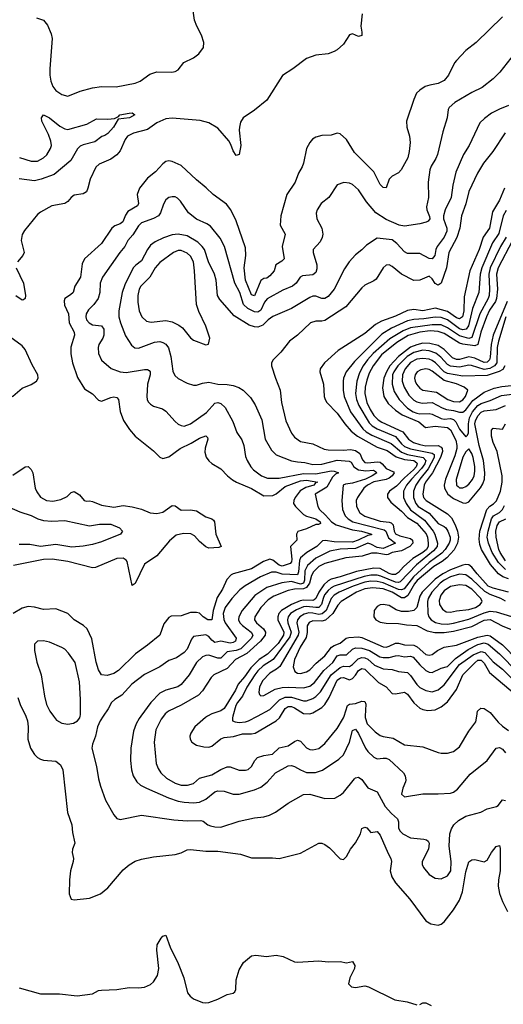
# Model space of a CAD drawing. Header units: inches. Extents: x 1305375 to 1407406, y 744550 to 841633.
# Tile 367 of 509: x 1360314 to 1363476, y 808117 to 814552. Entities that reach past the tile are written whole.
import ezdxf

# ---------------------------------------------------------------- set-up
doc = ezdxf.new("R2010")
doc.units = ezdxf.units.IN
doc.header["$MEASUREMENT"] = 0
doc.layers.add('B3860', color=7, linetype='Continuous')
doc.layers.add('B3861', color=7, linetype='Continuous')

msp = doc.modelspace()

# ---------------------------------------------------------------- linework, layer by layer
at = {"layer": 'B3860', "color": 5}
for points, elevation in [([(1360354.6, 810000), (1360365.2, 809970), (1360370.2, 809930), (1360367.2, 809850), (1360385.8, 809790), (1360410, 809750.4), (1360430.4, 809730), (1360450, 809718.5), (1360470, 809713.4), (1360550, 809707), (1360581.8, 809681.8), (1360596.9, 809650), (1360627.2, 809370), (1360654.3, 809290), (1360658.7, 809238.7), (1360673.7, 809170), (1360660.3, 809130), (1360658, 809110), (1360664.9, 809070), (1360663.1, 809050), (1360647.2, 808990), (1360640.3, 808930), (1360638, 808838), (1360650, 808804.7), (1360670, 808798.8), (1360770, 808810.3), (1360841.8, 808838.2), (1360890, 808877), (1360990, 808996.4), (1361030.8, 809029.2), (1361068.4, 809051.6), (1361110, 809064.5), (1361190, 809079.6), (1361330, 809096), (1361370, 809107.4), (1361410, 809125.8), (1361430, 809129.2), (1361530, 809117.2), (1361610, 809118), (1361758.4, 809098.4), (1361830, 809074), (1361966.2, 809073.8), (1362010, 809069.1), (1362150, 809104.2), (1362269.3, 809170), (1362290, 809170.3), (1362310, 809161.3), (1362339, 809139), (1362410, 809067.7), (1362430, 809064), (1362450, 809082.8), (1362477.6, 809130), (1362510, 809172.4), (1362542, 809230), (1362550, 809264.9), (1362570, 809274.8), (1362583.8, 809270), (1362610, 809240.5), (1362650, 809246), (1362670, 809221.6), (1362722.1, 809102.1), (1362740.7, 809070), (1362745.4, 809050), (1362737.1, 808990), (1362747.2, 808950), (1362770, 808910.5), (1362864.3, 808804.3), (1362970, 808661.6), (1363002, 808642), (1363050, 808633.7), (1363070, 808640.3), (1363090, 808654.9), (1363150, 808734), (1363190, 808798), (1363208.6, 808851.4), (1363230, 808983), (1363250, 809048.2), (1363270, 809062), (1363290, 809063.7), (1363350, 809048.5), (1363370, 809059.5), (1363398.4, 809110), (1363430, 809149.2), (1363450, 809154.4), (1363454.7, 809134.7), (1363455.2, 808990), (1363443.2, 808930), (1363441.3, 808890), (1363450, 808840.5), (1363470, 808788), (1363503.1, 808723.1)], 1220), ([(1360535.5, 810000), (1360554.3, 809974.3), (1360590, 809953.4), (1360630, 809947.9), (1360664.9, 809955.1), (1360692.3, 809970), (1360707, 809990), (1360709.3, 810000)], 1240), ([(1360859.9, 810000), (1360839.7, 809970), (1360823.2, 809930), (1360809.1, 809870), (1360790, 809817.2), (1360786.9, 809790), (1360817.2, 809670), (1360829.2, 809590.8), (1360842.1, 809542.1), (1360874.7, 809450), (1360930, 809354.4), (1360950, 809330.4), (1360970, 809323.8), (1361110, 809352.6), (1361321.6, 809321.6), (1361410, 809315.5), (1361498.3, 809318.3), (1361514.5, 809314.5), (1361544.4, 809290), (1361562.3, 809282.3), (1361590, 809276), (1361630, 809275), (1361750, 809314), (1361850, 809335), (1361910, 809342.2), (1361946.5, 809353.5), (1361987.2, 809372.8), (1362070, 809432.2), (1362170, 809487.3), (1362210, 809489.2), (1362310, 809462.8), (1362375.1, 809464.9), (1362410, 809483.1), (1362430, 809501.1), (1362503, 809590), (1362510, 809596), (1362530, 809600.3), (1362550, 809586.7), (1362591.1, 809531.1), (1362650, 809506.4), (1362702.3, 809410), (1362744, 809364), (1362784.9, 809330), (1362790.3, 809310.3), (1362790.2, 809270), (1362798.5, 809250), (1362819.2, 809230), (1362870, 809204.7), (1362956.9, 809196.9), (1362972.7, 809192.7), (1362983.4, 809183.4), (1362990.4, 809170), (1362987.4, 809130), (1362945.7, 809050), (1362944.2, 809030), (1362954, 809010), (1362990, 808965.7), (1363030, 808942.3), (1363070, 808936.5), (1363110, 808956.5), (1363132.1, 808990), (1363134.4, 809050), (1363121.2, 809150), (1363126.6, 809230), (1363136.6, 809263.4), (1363151.2, 809288.8), (1363182.5, 809317.5), (1363230, 809346.9), (1363328.3, 809371.7), (1363370, 809393.4), (1363430.9, 809409.1), (1363442.8, 809417.2), (1363470, 809452.4), (1363490, 809448.2)], 1240), ([(1361105.9, 810000), (1361094.9, 809985.1), (1361074.7, 809950), (1361057.5, 809902.5), (1361040.2, 809790), (1361039.6, 809710), (1361044.9, 809650), (1361055.6, 809610), (1361080.3, 809570), (1361104.9, 809550), (1361142.4, 809530), (1361286.9, 809466.9), (1361350, 809444.6), (1361390, 809437.9), (1361450, 809434.6), (1361490, 809438.4), (1361530, 809457.7), (1361590, 809505.2), (1361610, 809511), (1361650.2, 809510.2), (1361710, 809489.2), (1361750, 809490.2), (1361850, 809518.6), (1361890, 809535), (1361932.3, 809567.7), (1361986.9, 809630), (1362070, 809675), (1362090, 809676.8), (1362110, 809671.9), (1362149.1, 809649.1), (1362190, 809632.8), (1362247.3, 809632.7), (1362293.5, 809646.5), (1362400.5, 809719.5), (1362430, 809747.8), (1362469.1, 809830.9), (1362490, 809906), (1362510, 809914), (1362530, 809887.2), (1362573.8, 809790), (1362590, 809768.2), (1362630, 809731), (1362650, 809721.6), (1362690, 809726.5), (1362710, 809725.2), (1362730, 809717.2), (1362823.2, 809630), (1362834, 809610), (1362837.7, 809582.2), (1362836.5, 809570), (1362818, 809530), (1362810.5, 809490.5), (1362830, 809472.7), (1362950, 809492), (1363050, 809491.7), (1363130, 809497.4), (1363150, 809503.1), (1363177.1, 809522.9), (1363259.3, 809620.7), (1363369.7, 809710), (1363430, 809790.3), (1363450, 809794.6), (1363470, 809783.7), (1363490, 809759.5)], 1260), ([(1361254, 810000), (1361238.9, 809981.1), (1361204.6, 809910), (1361192.3, 809830), (1361207.3, 809690), (1361219, 809659), (1361237.7, 809630), (1361274.5, 809594.5), (1361330, 809561.3), (1361370, 809549.6), (1361411.5, 809548.5), (1361450, 809560.2), (1361490, 809594.6), (1361570, 809616.8), (1361630, 809652.5), (1361670, 809668.7), (1361690, 809667.9), (1361750, 809646.4), (1361790, 809646.1), (1361807.6, 809652.4), (1361829.4, 809670.6), (1361851.2, 809710), (1361869.2, 809730.8), (1361910, 809743.6), (1361967.7, 809752.3), (1362010, 809793.4), (1362070, 809806.7), (1362110, 809835), (1362130, 809842.3), (1362150, 809836.1), (1362190, 809792.1), (1362210, 809782.5), (1362230, 809780.1), (1362270, 809789.4), (1362310, 809820.6), (1362390, 809919.3), (1362431.3, 809988.7), (1362434.8, 810000)], 1280), ([(1361542.9, 810000), (1361528, 809992), (1361459.8, 809930), (1361432.8, 809890), (1361427.2, 809870), (1361429.4, 809850), (1361440.2, 809830), (1361470.5, 809810.5), (1361518.9, 809798.9), (1361550, 809798.2), (1361570, 809804.7), (1361628.8, 809851.2), (1361650, 809861.5), (1361712.4, 809867.6), (1361770, 809883.5), (1361830, 809884.5), (1361852.5, 809890), (1361991.2, 809970), (1362012.9, 809990), (1362018.8, 810000)], 1320), ([(1361707.5, 810000), (1361704.6, 809990), (1361704.9, 809970), (1361722.2, 809962.2), (1361750, 809959.6), (1361790, 809962.2), (1361810, 809969.1), (1361868.4, 810000)], 1340), ([(1362572.3, 810000), (1362571.7, 809991.7), (1362586.7, 809950), (1362637.6, 809897.6), (1362670, 809873.9), (1362690, 809866.5), (1362756.2, 809856.2), (1362830, 809813.5), (1362950, 809799.4), (1363050, 809762.9), (1363070, 809757.8), (1363110, 809758), (1363151, 809769), (1363190, 809800.2), (1363250, 809901.7), (1363296.6, 809963.4), (1363302.3, 810000)], 1280), ([(1363409.5, 810000), (1363441.2, 809961.2), (1363470, 809934.4), (1363510, 809907)], 1280), ([(1360310, 808225.2), (1360450, 808184.4), (1360573.8, 808186.2), (1360690, 808172.1), (1360790, 808184.4), (1360830, 808206.4), (1360850, 808210.2), (1360950, 808213.7), (1361030, 808226.4), (1361090, 808224.4), (1361130, 808228.9), (1361170, 808245.5), (1361190, 808262.8), (1361215.5, 808304.5), (1361223.2, 808350), (1361211.3, 808470), (1361213.8, 808506.2), (1361238.5, 808550), (1361250, 808562.3), (1361270, 808568.2), (1361298.9, 808490), (1361350, 808384.2), (1361387.7, 808290), (1361412, 808192), (1361429, 808169), (1361451.5, 808151.5), (1361508.3, 808128.2), (1361530, 808125.7), (1361550, 808129.4), (1361610, 808150.2), (1361670, 808180.2), (1361709.6, 808190.4), (1361720.9, 808199.1), (1361727.2, 808212.8), (1361730, 808276), (1361750, 808343), (1361777.4, 808390), (1361830, 808433.7), (1361857.3, 808437.3), (1361928.5, 808428.5), (1361990, 808437.6), (1362037.3, 808430), (1362110, 808394.9), (1362130, 808392.9), (1362270, 808400.3), (1362330, 808393.4), (1362410, 808395.8), (1362450, 808388), (1362490, 808396.3), (1362506, 808370), (1362503.7, 808350), (1362472.3, 808290), (1362464.2, 808250), (1362484, 808230), (1362510, 808226.5), (1362570, 808236.9), (1362594, 808230), (1362766.4, 808146.4), (1362846.3, 808133.7), (1362910, 808112.7)], 1180), ([(1362930, 808115.6), (1362950, 808125.8), (1362970, 808126.4), (1363003.6, 808110)], 1180)]:
    msp.add_lwpolyline(points, dxfattribs=dict(at, elevation=elevation))
at = {"layer": 'B3861', "color": 5}
for points, elevation in [([(1362554, 814590), (1362544.2, 814510), (1362551.8, 814470), (1362550, 814449.2), (1362530, 814442.7), (1362490, 814459.5), (1362470, 814452.7), (1362430, 814393.2), (1362390, 814356), (1362370, 814343.7), (1362330, 814329.6), (1362250, 814320.5), (1362190, 814298.4), (1362098.9, 814230), (1362032.9, 814187.1), (1361930, 814026.4), (1361850, 813960.3), (1361776, 813910), (1361758.6, 813881.4), (1361750.2, 813850), (1361748.5, 813830), (1361760.1, 813730), (1361748.1, 813671.9), (1361730, 813664), (1361710, 813695.1), (1361695.4, 813735.4), (1361680.7, 813760.7), (1361610, 813843.7), (1361550, 813878.3), (1361493.5, 813893.5), (1361310, 813907.5), (1361270, 813904.3), (1361210, 813877.5), (1361150, 813834.8), (1361057.4, 813810), (1361018.8, 813790), (1361004.6, 813770), (1360970, 813695.1), (1360950.1, 813669.9), (1360910, 813639.5), (1360833.2, 813606.8), (1360811.7, 813588.3), (1360774.5, 813510), (1360760.2, 813450), (1360750, 813426.9), (1360730, 813413.1), (1360670, 813404.2), (1360650.1, 813389.9), (1360630, 813364.4), (1360610, 813350.8), (1360523.4, 813336.6), (1360450, 813294.7), (1360430, 813278.7), (1360345.1, 813174.9), (1360330.9, 813149.1), (1360323.5, 813110), (1360343.9, 813030), (1360335.6, 813010), (1360299.7, 812970)], 1180), ([(1360424.8, 814564.8), (1360470, 814548), (1360495.9, 814515.9), (1360519.8, 814459.8), (1360525.6, 814430), (1360512.1, 814230), (1360512.1, 814190), (1360518.6, 814150), (1360530, 814116.5), (1360550, 814088.5), (1360590, 814063.5), (1360630, 814053.2), (1360710, 814085), (1360790, 814106.1), (1360850, 814115.7), (1360945.9, 814114.1), (1361070, 814136.2), (1361101.3, 814150), (1361164.2, 814195.8), (1361210, 814212.3), (1361309.3, 814209.3), (1361330, 814212.8), (1361350, 814224.7), (1361387.7, 814272.3), (1361450, 814303.6), (1361485.5, 814330), (1361516.8, 814370), (1361517.8, 814402.2), (1361503.7, 814450), (1361472.1, 814510), (1361456.8, 814550), (1361448.3, 814610)], 1180), ([(1363470.4, 814570), (1363297.9, 814402.1), (1363230.3, 814350), (1363170, 814286.4), (1363157.1, 814270), (1363117.1, 814190), (1363090, 814154.4), (1363050, 814134.4), (1362995, 814125), (1362965, 814115), (1362930, 814092.4), (1362908.7, 814071.4), (1362890.2, 814030), (1362842.9, 813890), (1362845.8, 813850), (1362863, 813790), (1362867.3, 813750), (1362860.8, 813690), (1362850.8, 813650), (1362807, 813570), (1362790, 813551.5), (1362750, 813529.7), (1362730, 813509.6), (1362710, 813452.7), (1362690, 813454.5), (1362670, 813474.2), (1362630, 813558.7), (1362503.3, 813683.3), (1362450, 813768.5), (1362410, 813806.6), (1362390, 813811.5), (1362350, 813796.9), (1362290, 813795.8), (1362250, 813784.2), (1362229.1, 813770.9), (1362210, 813749.5), (1362189.2, 813710.8), (1362170, 813614), (1362160.9, 813590), (1362136.5, 813550), (1362114, 813490), (1362060.7, 813410), (1362020.6, 813270), (1362016.9, 813210), (1362049, 813150), (1362031, 813070), (1362043.6, 812990), (1362026.8, 812973.2), (1361989.5, 812950.5), (1361977.2, 812910), (1361950, 812877.2), (1361930, 812863.1), (1361910, 812860.8), (1361890, 812848.4), (1361850, 812746.4), (1361830, 812754.8), (1361789.9, 812850), (1361781.4, 812930), (1361792.5, 813010), (1361790, 813061.6), (1361730, 813237.6), (1361694.8, 813310), (1361665.4, 813345.4), (1361578.3, 813410), (1361534.2, 813454.2), (1361470, 813505.3), (1361370, 813598.2), (1361310, 813625.6), (1361290, 813628.7), (1361270, 813624.7), (1361250, 813611.1), (1361202.1, 813557.9), (1361150, 813517.4), (1361097.1, 813450), (1361083.2, 813410), (1361090.9, 813350), (1361083.5, 813336.4), (1361021.8, 813298.2), (1361005.3, 813274.7), (1360989.1, 813230.9), (1360970, 813218), (1360935.4, 813204.6), (1360916.8, 813190), (1360849.2, 813090), (1360737.3, 812990), (1360723.5, 812956.5), (1360712, 812870), (1360675.6, 812810), (1360663.6, 812770), (1360647, 812753), (1360610.4, 812730), (1360605.1, 812714.9), (1360606.4, 812686.4), (1360632.7, 812630), (1360637.5, 812570), (1360670.2, 812510), (1360672, 812490), (1360648.8, 812411.2), (1360648, 812368), (1360658.4, 812310), (1360692.7, 812212.7), (1360738.6, 812138.6), (1360790, 812107.6), (1360830, 812064.7), (1360850, 812058), (1360910, 812083.6), (1360930, 812087.6), (1360950, 812082.4), (1360959.5, 812070), (1360971.6, 811991.6), (1360992.6, 811932.6), (1361032.7, 811872.7), (1361069.4, 811829.4), (1361190, 811734.4), (1361230, 811692.7), (1361250, 811685.2), (1361290, 811695.2), (1361362.7, 811750), (1361435.8, 811784.2), (1361490, 811816), (1361531.5, 811831.5), (1361542, 811822), (1361544.6, 811810), (1361527.7, 811752.3), (1361525.5, 811725.5), (1361533.5, 811693.5), (1361550, 811668.9), (1361570.9, 811650.9), (1361630, 811617.6), (1361673.2, 811570), (1361705.5, 811545.5), (1361731.5, 811530), (1361828.5, 811488.5), (1361910, 811441), (1361970, 811441.8), (1361990, 811452.5), (1362050, 811501.6), (1362150, 811539.1), (1362190, 811541.7), (1362262.8, 811530), (1362250, 811526.4), (1362237.1, 811510), (1362185.6, 811494.4), (1362148.2, 811471.8), (1362114.7, 811430), (1362105.4, 811410), (1362105.2, 811390), (1362117.3, 811370), (1362170, 811317.8), (1362190, 811306.2), (1362250.8, 811290), (1362279.4, 811270), (1362279.8, 811260.2), (1362266.8, 811253.2), (1362250, 811253.3), (1362190, 811223.6), (1362132.1, 811207.9), (1362123.1, 811190), (1362126.4, 811150), (1362084.8, 811110), (1362093.5, 811026.5), (1362091.7, 811008.3), (1362082.1, 810997.8), (1362030, 810980.6), (1362010, 810987.7), (1361970, 811020.1), (1361950, 811025.4), (1361907, 811010), (1361830, 810963.9), (1361710, 810930.3), (1361697.1, 810922.9), (1361667.7, 810892.3), (1361640.1, 810830), (1361604.1, 810775.9), (1361579.2, 810690), (1361570, 810629.8), (1361543.1, 810630), (1361513.5, 810650), (1361490, 810673.8), (1361470, 810678.5), (1361430, 810677.4), (1361370, 810655.5), (1361305.5, 810654.5), (1361290, 810644.7), (1361255.8, 810604.2), (1361230, 810529.7), (1361150, 810463.8), (1361072, 810408), (1360960.4, 810299.6), (1360930, 810278.8), (1360886.2, 810266.2), (1360849.9, 810269.9), (1360830, 810303.6), (1360813.1, 810353.1), (1360785.9, 810505.9), (1360754.8, 810570), (1360732.2, 810592.2), (1360670, 810629.8), (1360630, 810671.8), (1360550, 810702.5), (1360470, 810697.4), (1360410, 810711.9), (1360370, 810716.3), (1360330, 810705.8), (1360272.4, 810670)], 1220), ([(1363548.3, 814331.8), (1363451.9, 814208.1), (1363410, 814166), (1363336.4, 814110), (1363270, 814076.4), (1363159.3, 814010), (1363122.3, 813977.7), (1363114.9, 813965.1), (1363108.8, 813910), (1363081.2, 813818.8), (1363045, 813670), (1363035, 813645), (1363004.3, 813595.7), (1362995.2, 813570), (1362984.1, 813490), (1362986.3, 813390), (1362973.6, 813330), (1362976.6, 813310), (1362993.2, 813266.8), (1362994.9, 813250), (1362984.3, 813235.7), (1362971.7, 813228.3), (1362930, 813217.6), (1362830, 813201.7), (1362794, 813210), (1362710, 813247.1), (1362642.4, 813290), (1362581.3, 813361.3), (1362530, 813439.7), (1362490, 813474.3), (1362470, 813484.7), (1362432.1, 813487.9), (1362390, 813473.6), (1362335.3, 813390), (1362284.4, 813350), (1362258, 813310), (1362253.3, 813286.7), (1362256.9, 813250), (1362290.1, 813190.1), (1362295.8, 813150), (1362292.1, 813127.9), (1362278.9, 813101.1), (1362232.9, 813050), (1362232.4, 813030), (1362255.7, 812950), (1362256.9, 812923.1), (1362250, 812899.7), (1362230, 812884.7), (1362162, 812878), (1362148.3, 812870), (1362121, 812830), (1362097.3, 812810), (1362035.3, 812784.7), (1361931.6, 812728.4), (1361913.9, 812706.1), (1361890, 812652.8), (1361870, 812640.1), (1361850, 812643.1), (1361805.1, 812665.1), (1361777.1, 812690), (1361752.8, 812770), (1361719.9, 812830), (1361653.9, 813070), (1361624.4, 813124.4), (1361561.6, 813201.6), (1361537.6, 813217.6), (1361470, 813249), (1361417.8, 813290), (1361366, 813366), (1361346, 813386), (1361330, 813393.5), (1361310, 813395.3), (1361290, 813389.7), (1361270, 813375.4), (1361253.3, 813346.7), (1361235.4, 813290), (1361222, 813270), (1361188.1, 813251.9), (1361110, 813225), (1361090, 813205.8), (1361053.9, 813146.1), (1361020.6, 813110), (1361001.8, 813070), (1360969.2, 813030.8), (1360854.8, 812870), (1360841.3, 812830), (1360837.5, 812770), (1360826.2, 812730), (1360798.8, 812690), (1360764.6, 812655.4), (1360749.6, 812630), (1360746.8, 812610), (1360751, 812591), (1360767.5, 812570), (1360790, 812558.4), (1360850, 812551.3), (1360865, 812530), (1360863.9, 812490), (1360857, 812470), (1360831.7, 812430), (1360826.2, 812410), (1360828.4, 812370), (1360850, 812327.6), (1360913, 812273), (1360970, 812250.2), (1361010, 812247.2), (1361130, 812266.8), (1361150, 812266.7), (1361160, 812260), (1361167.7, 812250), (1361166.8, 812230), (1361150.1, 812170), (1361146.2, 812090), (1361146.9, 812070), (1361154.5, 812054.5), (1361170, 812038.3), (1361190, 812026.7), (1361248, 812008), (1361270, 811994), (1361330, 811925.2), (1361350, 811908), (1361370, 811899.1), (1361390, 811896.5), (1361430, 811910.2), (1361535.1, 811984.9), (1361590, 812045.2), (1361610, 812049.3), (1361630, 812044.2), (1361656.8, 812016.8), (1361706.7, 811926.7), (1361733, 811853), (1361766.6, 811806.6), (1361778.5, 811770), (1361790, 811696.3), (1361800.6, 811670), (1361824.5, 811630), (1361842, 811610), (1361895.3, 811570), (1361935.1, 811555.1), (1362010, 811555.4), (1362170, 811586.4), (1362250, 811583.3), (1362350, 811602.9), (1362370, 811601.9), (1362393.4, 811593.4), (1362398, 811590), (1362379, 811581), (1362358.5, 811561.5), (1362322.2, 811497.8), (1362246.4, 811450), (1362263.8, 811370), (1362273.4, 811350), (1362314.3, 811314.3), (1362353.6, 811270), (1362383.8, 811250), (1362490, 811218), (1362548.6, 811208.6), (1362614.4, 811190), (1362613.9, 811186.1), (1362590, 811181.4), (1362526.8, 811150), (1362490, 811138.2), (1362370, 811138.4), (1362311, 811149), (1362293.2, 811146.8), (1362256.8, 811110), (1362190.3, 811069.7), (1362150, 811034.4), (1362143.3, 811016.7), (1362135.9, 810944.1), (1362130, 810924.5), (1362030, 810928.4), (1361990, 810940.3), (1361959.4, 810940.6), (1361888.8, 810911.2), (1361787.1, 810852.9), (1361753.3, 810826.7), (1361701.3, 810770), (1361658.3, 810710), (1361643.6, 810670), (1361648.5, 810631.5), (1361658.2, 810610), (1361729.4, 810510), (1361724.6, 810490), (1361710, 810481.5), (1361690, 810477.8), (1361630, 810490.7), (1361590, 810482), (1361570, 810496.3), (1361550, 810520.9), (1361530, 810531.1), (1361450, 810520.8), (1361437.4, 810502.6), (1361410, 810438.2), (1361390, 810416.5), (1361338.5, 810381.5), (1361290, 810364.6), (1361230, 810323.5), (1361130, 810272.4), (1361048, 810210), (1360983, 810137), (1360935.8, 810110), (1360914, 810090), (1360892.1, 810047.9), (1360859.9, 810000)], 1240), ([(1363508.7, 813991.3), (1363450, 813968.2), (1363399.3, 813940.7), (1363352.7, 813907.3), (1363322.9, 813877.1), (1363252.3, 813730), (1363216.2, 813670), (1363165.2, 813554.8), (1363145.4, 813470), (1363135.4, 813390), (1363095.1, 813310), (1363083.9, 813270), (1363084.1, 813250), (1363106.2, 813190), (1363107.5, 813170), (1363090, 813131.4), (1363043, 813070), (1363034, 813050), (1363028.2, 813010), (1363011, 812989), (1362990, 812991.6), (1362930, 813023.2), (1362850, 813025), (1362830, 813035.5), (1362780.5, 813090), (1362750, 813113.4), (1362650, 813124.1), (1362580.5, 813079.5), (1362550, 813047.8), (1362510, 813015.8), (1362468.9, 812970), (1362436.5, 812923.5), (1362371, 812790), (1362330, 812742.6), (1362310, 812729.1), (1362290, 812729), (1362250, 812745.7), (1362230, 812744.2), (1362210, 812736.5), (1362090, 812664.4), (1361970, 812611.6), (1361939.1, 812590), (1361904, 812556), (1361870, 812542), (1361850, 812543.7), (1361815.3, 812555.3), (1361716, 812616), (1361623, 812723), (1361608.2, 812750), (1361598.3, 812850), (1361587.9, 812890), (1361548.8, 812970), (1361521.7, 813050), (1361507.8, 813070), (1361477.9, 813097.9), (1361410, 813138.4), (1361350, 813151.4), (1361310, 813145), (1361253.3, 813126.6), (1361199, 813101), (1361170, 813077.6), (1361150, 813051.1), (1361110, 812976.1), (1361072.5, 812947.5), (1361056.9, 812930), (1361000.6, 812819.4), (1360983.2, 812770), (1360962.7, 812650), (1360961.7, 812610), (1360972.2, 812570), (1361006.4, 812486.4), (1361044.6, 812424.6), (1361068, 812408), (1361090, 812404.7), (1361195.8, 812444.2), (1361230, 812448), (1361250, 812443.2), (1361270.6, 812430.6), (1361287.3, 812407.3), (1361302.4, 812350), (1361314.3, 812254.3), (1361327.5, 812227.5), (1361350, 812206.7), (1361410, 812176.9), (1361450, 812163.2), (1361470, 812163.2), (1361510, 812177.1), (1361550, 812182.3), (1361610, 812169), (1361670, 812168.2), (1361710, 812161.9), (1361747.8, 812147.8), (1361774.6, 812130), (1361822.1, 812082.1), (1361854.2, 812034.2), (1361896.8, 811936.8), (1361919.7, 811810), (1361959.6, 811739.6), (1361990, 811708.2), (1362090, 811669.4), (1362130, 811661.4), (1362178.6, 811658.6), (1362230, 811644.6), (1362290, 811646.9), (1362390, 811673.3), (1362467.7, 811667.7), (1362480.4, 811660.4), (1362498.3, 811630), (1362529.3, 811610), (1362575.9, 811604.1), (1362626.8, 811606.8), (1362639.5, 811599.5), (1362648.4, 811590), (1362618.1, 811570), (1362574.6, 811550), (1362490, 811522.7), (1362443.6, 811516.4), (1362428, 811510), (1362421, 811410), (1362424.6, 811350), (1362442, 811310), (1362461.1, 811290), (1362492.5, 811270), (1362697.4, 811217.4), (1362708.7, 811208.7), (1362725.3, 811165.3), (1362771.2, 811130), (1362690, 811095.1), (1362650, 811103.4), (1362610, 811125.2), (1362590, 811130.4), (1362510, 811096.3), (1362408.8, 811091.2), (1362342.5, 811077.5), (1362250, 811033.7), (1362195.3, 810984.7), (1362177.3, 810950), (1362176.5, 810890), (1362168.5, 810870), (1362150, 810863.4), (1362090, 810880.1), (1362028.9, 810871.1), (1361930, 810841.7), (1361852, 810788), (1361768.9, 810690), (1361747.2, 810650), (1361745.1, 810630), (1361753.4, 810610), (1361771.6, 810591.6), (1361828.4, 810550), (1361837.8, 810530), (1361829.1, 810510), (1361759.1, 810440.9), (1361730, 810430), (1361670, 810421.3), (1361630, 810379.1), (1361610, 810379), (1361550, 810397.7), (1361530, 810396.3), (1361510, 810388.2), (1361469.4, 810350), (1361422.8, 810270), (1361370, 810207.4), (1361348.4, 810191.6), (1361270, 810169.8), (1361230.7, 810149.3), (1361171.3, 810088.7), (1361105.9, 810000)], 1260), ([(1360312.2, 813652.2), (1360390, 813627.7), (1360430, 813627.3), (1360470.5, 813649.5), (1360491.2, 813668.8), (1360516, 813710), (1360521.5, 813730), (1360518.2, 813758.2), (1360502, 813802), (1360459.5, 813890), (1360457.2, 813910), (1360470, 813930.8), (1360510, 813910.5), (1360575.9, 813855.9), (1360610, 813838), (1360630, 813834.9), (1360754, 813870), (1360815.3, 813904.7), (1360890, 813902), (1360933.2, 813906.8), (1360960.2, 813919.8), (1360969.7, 813930.3), (1361030, 813942), (1361050, 813942.8), (1361066, 813930), (1361032, 813910), (1360958, 813902), (1360927.7, 813850), (1360890, 813808.5), (1360870, 813795.4), (1360850.3, 813789.7), (1360806.2, 813753.8), (1360730, 813734.8), (1360710, 813725.1), (1360692.5, 813707.5), (1360647.5, 813632.5), (1360539.2, 813540.8), (1360455.6, 813510), (1360410, 813498.6), (1360310, 813511.7)], 1160), ([(1363487.1, 813812.9), (1363407.8, 813690), (1363345.6, 813614.4), (1363306, 813550), (1363250.9, 813429.1), (1363230.5, 813349.5), (1363203.4, 813270), (1363191.6, 813190), (1363171.2, 813128.8), (1363119.8, 813030), (1363105.3, 812930), (1363070, 812830.7), (1363050, 812817.3), (1363030, 812827.5), (1363010, 812857.4), (1362990, 812875.3), (1362930, 812849), (1362890, 812848.1), (1362809.8, 812890), (1362750, 812939.8), (1362730, 812951), (1362710, 812946.9), (1362690, 812929.7), (1362643.9, 812856.1), (1362630, 812844.8), (1362570, 812816.8), (1362550, 812800.3), (1362445.3, 812674.7), (1362310, 812585.7), (1362290, 812580.9), (1362250, 812582.2), (1362214.9, 812570), (1362130.3, 812490), (1362076.9, 812450), (1362020.8, 812379.2), (1361970.4, 812330), (1361960.3, 812310), (1361961.1, 812290), (1361985.8, 812210), (1362017.5, 812130), (1362024.6, 812050), (1362054.7, 811930), (1362090.2, 811850), (1362110, 811822.8), (1362150, 811795.8), (1362230, 811780.1), (1362304.6, 811744.6), (1362330, 811740.3), (1362430, 811738.7), (1362476.5, 811743.5), (1362510, 811737.1), (1362537.2, 811717.2), (1362554.7, 811674.7), (1362570, 811659), (1362590, 811655.2), (1362650, 811663.4), (1362670, 811661), (1362684.5, 811650), (1362710, 811618.3), (1362757.5, 811597.5), (1362761.6, 811590), (1362749.7, 811570), (1362730, 811555.7), (1362710, 811546.9), (1362628.2, 811531.8), (1362587.7, 811510), (1362563.4, 811490), (1362521.7, 811430), (1362514.7, 811410), (1362515.4, 811370), (1362537, 811330), (1362570, 811306.4), (1362670, 811274.1), (1362730, 811268.8), (1362742.6, 811262.6), (1362754.8, 811250), (1362761.7, 811210), (1362771.3, 811191.3), (1362799.5, 811179.5), (1362870, 811161.7), (1362882.8, 811150), (1362885.2, 811130), (1362864.9, 811110), (1362810, 811081.4), (1362750, 811070.7), (1362722.8, 811057.2), (1362710, 811054.4), (1362650, 811065.7), (1362613.8, 811066.2), (1362553.6, 811046.4), (1362445.9, 811034.1), (1362310, 810998.3), (1362270, 810977.4), (1362235.7, 810944.3), (1362220.9, 810919.1), (1362208.6, 810870), (1362190, 810841.7), (1362170, 810832.4), (1362110, 810829.7), (1362070, 810820.9), (1361974.8, 810785.2), (1361939.3, 810760.7), (1361890.1, 810710), (1361851, 810650), (1361849.6, 810630), (1361861.8, 810610), (1361908, 810570), (1361920.1, 810550), (1361919, 810530), (1361889.1, 810490), (1361798.7, 810410), (1361726, 810370), (1361670, 810310.8), (1361582.9, 810270), (1361566.8, 810253.2), (1361510, 810164.8), (1361482.5, 810137.5), (1361370, 810072.8), (1361287.6, 810032.4), (1361265.5, 810014.5), (1361254, 810000)], 1280), ([(1363484.4, 813450), (1363450, 813372.7), (1363404, 813296), (1363385.4, 813190), (1363343, 813130), (1363318.4, 813050), (1363257.3, 812910), (1363220.2, 812739.8), (1363216.8, 812650), (1363208.9, 812610), (1363190, 812596), (1363170, 812603), (1363110, 812644.4), (1363033.3, 812666.7), (1362950, 812648.8), (1362890, 812658.2), (1362850, 812652.2), (1362770, 812614.6), (1362678.6, 812581.4), (1362639.9, 812560.1), (1362570, 812501.1), (1362396.3, 812390), (1362307.3, 812310), (1362278.2, 812270), (1362277.2, 812250), (1362299.8, 812170), (1362304.6, 812090), (1362310.2, 812070), (1362322.6, 812050), (1362390, 811980.9), (1362439.8, 811910), (1362481.8, 811861.8), (1362522.4, 811830), (1362650, 811758.8), (1362715.5, 811735.5), (1362774.4, 811694.4), (1362830, 811677.1), (1362891, 811671), (1362910, 811656.8), (1362913.3, 811650), (1362906.6, 811630), (1362888.3, 811610), (1362830, 811558.8), (1362776.9, 811503.2), (1362731.8, 811470), (1362718.6, 811450), (1362717.9, 811430), (1362739.7, 811399.7), (1362810, 811338.9), (1362850, 811297.7), (1362910, 811260.7), (1362971.7, 811191.7), (1362980.2, 811170), (1362985.2, 811130), (1362984.5, 811110), (1362974, 811090), (1362950.1, 811069.9), (1362885, 811030), (1362823.2, 810976.8), (1362790, 810939.1), (1362770, 810926.1), (1362750, 810925.4), (1362730, 810932.7), (1362670, 810966), (1362630, 810967.8), (1362515, 810945), (1362410, 810910), (1362350, 810895.4), (1362330, 810884.9), (1362302.5, 810857.5), (1362268.8, 810811.2), (1362250.7, 810769.3), (1362239.4, 810760.6), (1362230, 810756.5), (1362170, 810759), (1362146.7, 810753.3), (1362090.5, 810729.5), (1362026.5, 810690), (1362008.7, 810670), (1362001.6, 810650), (1362002.6, 810630), (1362041.7, 810550), (1362038.4, 810530), (1362004.1, 810475.9), (1361934.3, 810405.7), (1361878.7, 810370), (1361824.2, 810315.7), (1361783.5, 810256.5), (1361741.8, 810210), (1361724.8, 810170), (1361649.8, 810050.2), (1361630, 810035.2), (1361570, 810014.4), (1361542.9, 810000)], 1320), ([(1363494.1, 813305.9), (1363475.4, 813270), (1363445.6, 813154.5), (1363405.4, 813094.6), (1363335.4, 812930), (1363325.1, 812890), (1363315.9, 812770), (1363274.4, 812665.6), (1363248.6, 812551.4), (1363233, 812530), (1363210, 812525.1), (1363190, 812531.3), (1363110, 812590.7), (1363070, 812606.6), (1363030, 812607.7), (1362956.8, 812596.8), (1362890, 812593.2), (1362850, 812584), (1362744, 812536), (1362682.4, 812497.6), (1362501.9, 812318.1), (1362449, 812250), (1362431.2, 812210), (1362427.8, 812190), (1362429.6, 812130), (1362436.3, 812090), (1362477.4, 811990), (1362557.3, 811877.3), (1362579, 811859), (1362617.1, 811837.1), (1362742.9, 811782.9), (1362810, 811725.4), (1362850.2, 811710.2), (1362951.1, 811691.1), (1362968.8, 811670), (1362962.6, 811650), (1362941.1, 811618.9), (1362874.8, 811550), (1362843.3, 811510), (1362823.7, 811470), (1362822.1, 811430), (1362840.6, 811390), (1362869.2, 811349.2), (1362960.3, 811280.3), (1363016.7, 811210), (1363027.9, 811190), (1363044.8, 811130), (1363042.9, 811110), (1363019.6, 811080.4), (1362908.4, 810990), (1362801.6, 810878.4), (1362790, 810873.2), (1362770, 810875), (1362675.6, 810915.6), (1362650, 810921.6), (1362610, 810922.2), (1362566.1, 810913.9), (1362370.9, 810850), (1362350, 810838.9), (1362330, 810821.3), (1362307.8, 810792.2), (1362297.4, 810770), (1362287.6, 810730), (1362270, 810711.2), (1362250, 810709.8), (1362190, 810717.6), (1362170, 810714.5), (1362124.2, 810695.8), (1362084.5, 810670), (1362068.4, 810650), (1362063.8, 810630), (1362066.7, 810610), (1362089.1, 810550), (1362080.4, 810519.6), (1361970.4, 810369.6), (1361905.7, 810330), (1361870, 810295.4), (1361851.1, 810270), (1361798, 810190), (1361771.8, 810130), (1361738.8, 810090), (1361728, 810070), (1361707.5, 810000)], 1340), ([(1363493.3, 813130), (1363457.6, 813070), (1363390.8, 812930), (1363381.7, 812890), (1363386.2, 812790), (1363382.8, 812750), (1363376.2, 812730), (1363321.3, 812630), (1363270, 812475.2), (1363250, 812467.5), (1363190, 812486.1), (1363110, 812538.3), (1363070, 812556.7), (1363010, 812558.3), (1362870, 812538.9), (1362821.4, 812518.6), (1362733.4, 812466.6), (1362625.7, 812370), (1362588.7, 812330), (1362560.1, 812290), (1362536.5, 812243.4), (1362517.7, 812190), (1362509.4, 812110), (1362516, 812070), (1362530.7, 812030), (1362598.1, 811918.1), (1362618.2, 811898.2), (1362650, 811877.5), (1362770, 811828.8), (1362810, 811779.7), (1362830, 811763.6), (1362870, 811748), (1363010, 811719.7), (1363024.5, 811710), (1363023.4, 811690), (1362983.7, 811616.3), (1362929, 811550), (1362902.8, 811510), (1362888.9, 811470), (1362888, 811430), (1362902.8, 811390), (1362919.7, 811370), (1362990, 811326.1), (1363050, 811259.9), (1363090, 811240.1), (1363100.6, 811230), (1363114, 811210), (1363127.8, 811170), (1363128.3, 811150), (1363122.6, 811130), (1363096, 811090), (1363073.8, 811066.2), (1362990, 811004.7), (1362888.5, 810911.5), (1362827.6, 810832.4), (1362810, 810825.4), (1362790, 810828.7), (1362690, 810870.7), (1362650, 810880.5), (1362610, 810882.6), (1362570, 810875.9), (1362494.6, 810850), (1362402.8, 810810), (1362370, 810790.6), (1362350, 810768.3), (1362317.1, 810690), (1362291.5, 810668.5), (1362270, 810665), (1362230, 810674.1), (1362205.3, 810674.7), (1362173.6, 810666.4), (1362146.2, 810650), (1362130.1, 810630), (1362126, 810610), (1362139, 810550), (1362135.2, 810530), (1362014.5, 810325.5), (1361993.6, 810306.4), (1361950, 810281.5), (1361901.1, 810230), (1361882.5, 810190), (1361877.8, 810157.8), (1361881.6, 810141.6), (1361890, 810133.1), (1361910, 810136), (1361984.4, 810175.6), (1362030, 810187.2), (1362070, 810190.1), (1362170, 810185.1), (1362210, 810196.5), (1362240.6, 810219.4), (1362302.4, 810297.6), (1362361.3, 810350), (1362390, 810394.2), (1362410, 810401), (1362450, 810401.7), (1362490, 810437.1), (1362510, 810445.7), (1362550, 810445.1), (1362601.4, 810430), (1362668.9, 810388.9), (1362690, 810382.5), (1362730, 810383.3), (1362770, 810395.1), (1362790, 810396.1), (1362830, 810388.8), (1362870, 810391.7), (1362886.7, 810386.7), (1362930, 810334.7), (1362970, 810297.7), (1362990, 810288.1), (1363010, 810285.7), (1363070, 810313), (1363110, 810325.2), (1363163.6, 810376.4), (1363245.2, 810434.8), (1363310, 810468.7), (1363350, 810479.2), (1363377.2, 810470), (1363450, 810407), (1363568.7, 810288.7)], 1360), ([(1363536.5, 813110), (1363441.7, 812930), (1363431.1, 812888.9), (1363437, 812790), (1363431.1, 812730), (1363423.7, 812710), (1363386.3, 812653.7), (1363364.8, 812610), (1363327.8, 812510), (1363309.2, 812430), (1363290, 812419.5), (1363210, 812431.2), (1363190, 812438.3), (1363090, 812500.4), (1363050, 812514.4), (1362997.5, 812517.5), (1362929.2, 812510.8), (1362852.8, 812487.2), (1362778.6, 812441.4), (1362679.3, 812360.7), (1362624.8, 812290), (1362599.1, 812240.9), (1362583.2, 812196.8), (1362573.3, 812150), (1362570.9, 812110), (1362583.3, 812050), (1362604.5, 812004.5), (1362630, 811964.3), (1362657.1, 811937.1), (1362680.9, 811920.9), (1362819.2, 811859.2), (1362855.8, 811810), (1362889.2, 811789.2), (1362930, 811774.7), (1362970, 811767.4), (1363050, 811768.5), (1363070, 811759.2), (1363075.9, 811750), (1363078.4, 811730), (1363064.4, 811690), (1363011.9, 811590), (1362967.8, 811530), (1362958, 811510), (1362948.7, 811450), (1362954.7, 811430), (1362971.1, 811410), (1363110, 811321.4), (1363136.6, 811296.6), (1363161.1, 811250), (1363175.4, 811210), (1363181.7, 811170), (1363177.2, 811130), (1363153.5, 811086.5), (1363105.6, 811034.4), (1363075.3, 811010), (1363022.4, 810977.6), (1362913.5, 810886.5), (1362895.5, 810864.5), (1362851.1, 810788.9), (1362830, 810773.8), (1362810, 810774.1), (1362749.5, 810810), (1362690, 810831.6), (1362621.9, 810838.1), (1362570, 810832), (1362516.8, 810810), (1362414.7, 810750), (1362393.7, 810726.3), (1362361.9, 810670), (1362313.2, 810626.8), (1362290, 810620.1), (1362230, 810623.3), (1362206.7, 810613.3), (1362193.1, 810590), (1362193.7, 810546.3), (1362186.3, 810513.7), (1362147.2, 810450), (1362110.5, 810370), (1362102.9, 810322.9), (1362112, 810292), (1362130, 810280.9), (1362150, 810278.5), (1362190, 810290.7), (1362210, 810303.9), (1362252.9, 810347.1), (1362310, 810394.8), (1362352.1, 810450), (1362370, 810462.5), (1362410, 810476.3), (1362448.5, 810510), (1362465.2, 810514.8), (1362530, 810517.7), (1362550, 810513.3), (1362690, 810452.9), (1362710, 810451.5), (1362730, 810457), (1362770, 810476.7), (1362790, 810477.4), (1362830, 810466.5), (1362890, 810463.8), (1362913.3, 810453.3), (1362970, 810403.4), (1362990, 810397.7), (1363010, 810404.1), (1363044.5, 810430), (1363088.8, 810450), (1363170, 810463.1), (1363310, 810515.6), (1363370, 810529.5), (1363390, 810524.1), (1363470, 810466.4), (1363570, 810364)], 1380), ([(1360291.7, 812930), (1360339.1, 812830), (1360352.5, 812750), (1360350, 812729.4), (1360338.7, 812721.3), (1360330, 812719.8), (1360290, 812747.4)], 1180), ([(1360000, 811965.9), (1360030, 811968.6), (1360085.3, 811994.7), (1360130, 812050.3), (1360176, 812070), (1360250, 812082.6), (1360269.2, 812090.8), (1360330, 812143.2), (1360390, 812167.9), (1360424.7, 812190), (1360434.2, 812210), (1360432.5, 812230), (1360395.8, 812295.8), (1360350, 812396.8), (1360330, 812420.6), (1360250, 812479.8), (1360170, 812510.7), (1360139.8, 812530), (1360123.1, 812550), (1360106.5, 812590), (1360063.9, 812663.9), (1360038.4, 812698.4), (1360000, 812741.2)], 1220), ([(1363501.4, 812710), (1363408.9, 812490), (1363395.5, 812430), (1363390, 812347.1), (1363385.7, 812330), (1363378.6, 812321.4), (1363370, 812313.7), (1363350, 812310.5), (1363290, 812339.2), (1363250, 812348.1), (1363190, 812331.9), (1363170, 812331.3), (1363142.8, 812342.8), (1363090, 812396.2), (1363050, 812422.4), (1362996.4, 812436.4), (1362950, 812437.1), (1362910, 812428), (1362870, 812411.3), (1362789.8, 812350), (1362734.7, 812290), (1362711, 812250), (1362694.2, 812210), (1362685.4, 812145.4), (1362694.2, 812090), (1362723.7, 812043.7), (1362770, 811999.3), (1362814.2, 811970), (1362923.3, 811923.3), (1362966.8, 811886.8), (1363030, 811896.5), (1363110, 811886.3), (1363130.6, 811870.6), (1363164.7, 811804.7), (1363172.9, 811770), (1363172.1, 811750), (1363157.9, 811702.1), (1363096.8, 811550), (1363088.3, 811510), (1363090.8, 811490), (1363114, 811450), (1363150, 811422.8), (1363210, 811394.7), (1363230, 811392.2), (1363250, 811401.4), (1363327, 811493), (1363341.8, 811518.2), (1363352.7, 811550), (1363355.4, 811590), (1363346.1, 811670), (1363317.5, 811770), (1363290.2, 811910), (1363292.8, 811930), (1363310, 811963.4), (1363330, 811985.9), (1363350, 811994.7), (1363430, 812005.3), (1363490, 812029.8)], 1420), ([(1363491.9, 812610), (1363443.2, 812450), (1363436.4, 812410), (1363432.5, 812310), (1363418.8, 812290), (1363386.9, 812273.1), (1363350, 812266), (1363268, 812292), (1363250, 812293.7), (1363190, 812281.4), (1363130, 812287.3), (1363110, 812299.6), (1363067.2, 812347.2), (1363033.5, 812373.5), (1362990, 812388.4), (1362950, 812391.3), (1362890, 812376.7), (1362847.7, 812350), (1362786.2, 812290), (1362759.9, 812250), (1362752, 812230), (1362748.2, 812170), (1362761.5, 812121.5), (1362793.8, 812070), (1362850, 812013.7), (1362886.6, 811990), (1362910, 811981.1), (1362930, 811976.8), (1362990, 811978.4), (1363010, 811973.5), (1363070, 811944.5), (1363090, 811940.9), (1363130, 811944.9), (1363150, 811939.2), (1363164.8, 811924.8), (1363190, 811876.8), (1363230, 811824.9), (1363242.3, 811837.7), (1363247.6, 811852.4), (1363247.9, 811910), (1363253.6, 811950), (1363274.4, 811990), (1363308.9, 812031.1), (1363330, 812043.7), (1363390, 812062.3), (1363463.7, 812096.3), (1363550, 812106)], 1440), ([(1363485.1, 812290), (1363473.2, 812266.8), (1363447.9, 812252.1), (1363370, 812227.6), (1363210, 812221.5), (1363110, 812238.8), (1363090, 812251.2), (1363032.2, 812310), (1363010, 812325), (1362990, 812333.5), (1362950, 812338.6), (1362910, 812332.3), (1362870, 812310.6), (1362834.4, 812270), (1362816.4, 812230), (1362814.8, 812190), (1362827.8, 812150), (1362859, 812099), (1362890, 812066.2), (1362910, 812054.3), (1362944.9, 812044.9), (1363010, 812049.7), (1363075.4, 812015.4), (1363104.9, 812004.9), (1363150, 811998.3), (1363190, 811985.9), (1363210, 811986.1), (1363230, 812002.2), (1363276.2, 812063.8), (1363350, 812117.6), (1363416.8, 812143.2), (1363465.5, 812154.5), (1363530, 812160.8)], 1460), ([(1363510, 810897), (1363471.5, 810911.5), (1363444.3, 810930), (1363392.4, 810992.4), (1363333.6, 811090), (1363322.2, 811122.2), (1363317.3, 811157.3), (1363322.7, 811210), (1363368.5, 811351.5), (1363386.7, 811373.3), (1363411.9, 811388.1), (1363431.6, 811408.4), (1363457.5, 811470), (1363468.5, 811530), (1363468.7, 811570), (1363435.3, 811730), (1363409.3, 811789.3), (1363397.5, 811830), (1363398.4, 811870), (1363410, 811882.7), (1363470, 811876.6), (1363490, 811910.7)], 1380), ([(1360270, 811575.8), (1360350, 811629), (1360370, 811631.8), (1360390, 811612.7), (1360399.3, 811590), (1360415.2, 811490), (1360425.3, 811465.3), (1360451.3, 811431.3), (1360490.1, 811410.1), (1360530, 811405.3), (1360582.9, 811417.1), (1360623.9, 811436.1), (1360650, 811463), (1360670, 811468.4), (1360706.2, 811446.2), (1360736, 811410), (1360750, 811404.4), (1360770, 811407.2), (1360790, 811402.8), (1360850, 811379.5), (1360930, 811366.6), (1360990, 811376.3), (1361050, 811367.8), (1361110, 811353.7), (1361167.7, 811330), (1361210, 811324.4), (1361250, 811332.5), (1361310, 811376.9), (1361330, 811374.4), (1361370, 811345.7), (1361430, 811347.6), (1361470, 811341.5), (1361530, 811302.9), (1361570.8, 811290), (1361582, 811282), (1361588.5, 811270), (1361596, 811190), (1361631.1, 811108.9), (1361616.6, 811103.4), (1361550, 811097.2), (1361530, 811105.8), (1361490, 811141.6), (1361458, 811178), (1361432.1, 811192.1), (1361385.4, 811194.6), (1361337.8, 811182.2), (1361293.5, 811146.5), (1361210, 811048.2), (1361130, 810994), (1361070, 810866.6), (1361050, 810855.1), (1361016.5, 811010), (1361010, 811020.5), (1360990, 811031.9), (1360950, 811029.8), (1360810, 810970.7), (1360790, 810969.8), (1360630, 811009.9), (1360526.4, 811026.4), (1360470, 811024.6), (1360274.7, 810985.3)], 1180), ([(1363490, 810958.6), (1363444.9, 811004.9), (1363403.3, 811070), (1363377.9, 811130), (1363370.8, 811170), (1363376.4, 811210), (1363399, 811290), (1363410.8, 811309.2), (1363450, 811330.5), (1363470, 811350.1), (1363484, 811376)], 1360), ([(1360245.3, 811365.3), (1360315.4, 811335.4), (1360390, 811311), (1360432, 811290), (1360470, 811278.8), (1360525.4, 811274.6), (1360610, 811278.6), (1360770, 811244.4), (1360836, 811256), (1360910, 811255.1), (1360967.4, 811230), (1360986.4, 811210), (1360973, 811190), (1360850, 811139.8), (1360790, 811122.3), (1360729.1, 811110.9), (1360654.9, 811105.1), (1360550, 811121.1), (1360450, 811109.3), (1360381.6, 811121.6), (1360310, 811122.8)], 1160), ([(1363490, 811014.3), (1363454.3, 811070), (1363446.2, 811090), (1363429.9, 811170), (1363427.3, 811210), (1363434.4, 811245.6), (1363449.9, 811270), (1363492.5, 811290)], 1340), ([(1363510.5, 810810), (1363410, 810836.3), (1363377.3, 810850), (1363304.1, 810930), (1363270, 810974.4), (1363249.3, 810989.3), (1363230, 810991.7), (1363210, 810988), (1363130, 810956.1), (1363079.7, 810930), (1363030, 810895.8), (1362944.9, 810810), (1362930, 810784.3), (1362909.4, 810710.6), (1362890, 810691.4), (1362855.4, 810684.6), (1362810, 810684.1), (1362776.1, 810696.1), (1362730, 810723.4), (1362690, 810730.9), (1362670, 810727.9), (1362650, 810717.3), (1362630.7, 810690), (1362629.2, 810649.2), (1362642.2, 810630), (1362670, 810614.7), (1362710, 810607.4), (1362790, 810605.3), (1362843.3, 810596.7), (1362910, 810592.8), (1362978.8, 810558.8), (1363027.5, 810547.5), (1363090, 810547.4), (1363150, 810555.2), (1363270, 810585.6), (1363350, 810626.7), (1363390, 810631.1), (1363468.2, 810590), (1363570.1, 810550.1)], 1420), ([(1363490, 810751.3), (1363458.4, 810770), (1363390, 810794.5), (1363353.8, 810813.8), (1363270, 810894.7), (1363230, 810924.2), (1363190, 810928), (1363130, 810910.7), (1363090, 810889.9), (1363063.6, 810870), (1363008.3, 810810), (1362984.3, 810770), (1362979.3, 810750), (1362982.1, 810670), (1362988.4, 810650), (1363004.6, 810630), (1363033, 810613), (1363070, 810603.5), (1363110, 810602.4), (1363150, 810608.4), (1363250, 810634.9), (1363350, 810676.2), (1363390, 810685.3), (1363430, 810682.8), (1363530, 810651.6)], 1440), ([(1360709.3, 810000), (1360711.3, 810008.7), (1360711.7, 810108.3), (1360704.6, 810224.6), (1360675.8, 810350), (1360632.9, 810412.9), (1360610, 810437.2), (1360590, 810449.7), (1360510, 810484.4), (1360470, 810492.2), (1360430.3, 810489.7), (1360410.4, 810470), (1360410.3, 810430), (1360426.3, 810353.7), (1360455.5, 810270), (1360476.5, 810130), (1360490, 810077.3), (1360512, 810032), (1360535.5, 810000)], 1240), ([(1361868.4, 810000), (1361950, 810043.3), (1362013.1, 810106.9), (1362050, 810123.3), (1362090, 810124.6), (1362170, 810100.7), (1362190, 810101.2), (1362230, 810116.1), (1362251.1, 810128.9), (1362281.2, 810158.8), (1362351.1, 810270), (1362410, 810318.9), (1362430, 810326.1), (1362470, 810324), (1362490, 810337.5), (1362526.2, 810373.8), (1362550, 810383.2), (1362570, 810381.9), (1362590, 810372), (1362633.3, 810333.3), (1362690, 810309.3), (1362750, 810304.4), (1362790, 810292), (1362850, 810285), (1362870, 810266.8), (1362910, 810208.1), (1362930, 810188.4), (1362970, 810167), (1363010, 810159.2), (1363050, 810171.4), (1363090, 810204.5), (1363190, 810337), (1363278.4, 810401.6), (1363330, 810422.9), (1363355.2, 810415.2), (1363410, 810355.4), (1363470, 810307), (1363530, 810247.4)], 1340), ([(1362018.8, 810000), (1362049.1, 810050.9), (1362070, 810063.2), (1362090, 810062.2), (1362110, 810053.7), (1362170, 810016.9), (1362210, 810014.9), (1362230, 810022.2), (1362290, 810057.2), (1362310, 810075.3), (1362337.5, 810122.5), (1362390, 810235.6), (1362410.4, 810250.4), (1362430, 810251.9), (1362470, 810237.9), (1362490, 810245.6), (1362510, 810267.3), (1362530, 810299.1), (1362550, 810312.1), (1362570, 810306.2), (1362660, 810220), (1362710, 810191.1), (1362750, 810148.7), (1362770, 810145), (1362830, 810156.6), (1362850, 810143.2), (1362890, 810086.4), (1362930, 810051.4), (1362950, 810042.9), (1362982.6, 810037.4), (1363030, 810042.4), (1363070, 810060.2), (1363110, 810093.7), (1363170, 810173.4), (1363210.8, 810270), (1363290, 810349.7), (1363310, 810365.2), (1363330, 810366.4), (1363350, 810347.5), (1363384.5, 810284.5), (1363568.1, 810130)], 1320), ([(1360301.8, 810121.8), (1360318.6, 810070), (1360351, 810010), (1360354.6, 810000)], 1220), ([(1362434.8, 810000), (1362456.2, 810070), (1362470, 810078.6), (1362510, 810083), (1362550, 810097.6), (1362570, 810095), (1362578, 810078), (1362572.3, 810000)], 1280), ([(1363302.3, 810000), (1363307.3, 810032.7), (1363328.7, 810051.3), (1363350, 810050.9), (1363390, 810023.9), (1363409.5, 810000)], 1280)]:
    msp.add_lwpolyline(points, dxfattribs=dict(at, elevation=elevation))
for points, elevation in [([(1361370, 813044.7), (1361350, 813043.9), (1361320.2, 813030), (1361230, 812964.7), (1361200.1, 812930), (1361164.1, 812870), (1361106.5, 812810), (1361096.2, 812790), (1361085.8, 812750), (1361085.6, 812705.6), (1361095.3, 812650), (1361111.8, 812610), (1361142.5, 812582.5), (1361174.7, 812574.7), (1361270, 812586.3), (1361310, 812576.6), (1361355.2, 812555.2), (1361378.4, 812538.4), (1361430, 812473.7), (1361450, 812456.5), (1361530, 812426.8), (1361548.9, 812431.1), (1361557, 812470), (1361530.9, 812550), (1361484.6, 812644.6), (1361469.9, 812689.9), (1361457.2, 812910), (1361449.4, 812970), (1361430, 813007.2), (1361410, 813027.1)], 1280), ([(1362970, 812269.9), (1362935.7, 812264.3), (1362913.2, 812250), (1362899.8, 812230), (1362895.7, 812210), (1362898.4, 812190), (1362907.8, 812170), (1362930, 812144.1), (1362950, 812131.3), (1363038.3, 812118.3), (1363112.6, 812070), (1363150, 812055.8), (1363190, 812054.8), (1363210, 812066.6), (1363228.6, 812090), (1363243.7, 812130), (1363219.8, 812150), (1363170, 812171.8), (1363090, 812195), (1363010, 812255.2), (1362990, 812264.9)], 1480), ([(1363250, 811748.2), (1363230, 811728.8), (1363210, 811692.4), (1363166.6, 811546.6), (1363169.5, 811510), (1363180.2, 811500.2), (1363190, 811493.2), (1363210, 811492.8), (1363230, 811501.3), (1363250, 811517.2), (1363273.2, 811546.8), (1363284.1, 811570), (1363290, 811601), (1363290, 811632.3), (1363278.9, 811690), (1363270, 811717.2)], 1440), ([(1363190, 810857.8), (1363130, 810846.8), (1363090, 810819.7), (1363066.3, 810790), (1363055.8, 810755.8), (1363058.6, 810730), (1363078.4, 810698.4), (1363102.9, 810682.9), (1363130, 810679.6), (1363170, 810687.9), (1363250, 810696.5), (1363293.7, 810710), (1363323.8, 810730), (1363334.3, 810745.7), (1363336.6, 810750), (1363328.6, 810770), (1363270, 810830.6), (1363230, 810854)], 1460)]:
    msp.add_lwpolyline(points, close=True, dxfattribs=dict(at, elevation=elevation))

doc.saveas('drawing.dxf')
